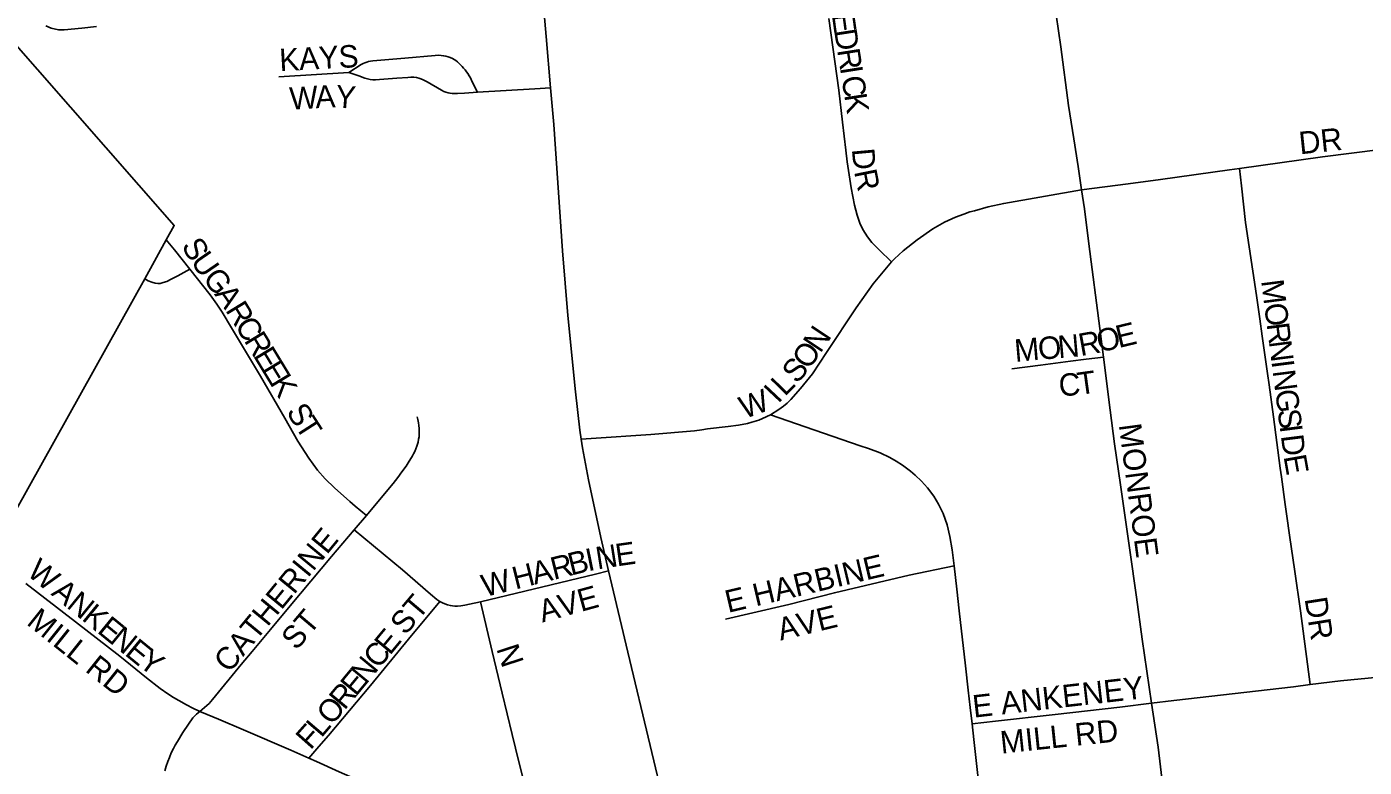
# Model space of a CAD drawing. Extents: x 1410790 to 1770854, y 448063 to 770588.
# Drawn here: x 1564213 to 1567189, y 620732 to 622381 of the extents above; entities that cross this region are included whole.
import ezdxf

# ---------------------------------------------------------------- set-up
doc = ezdxf.new("R2010")
doc.units = 0
for name, color, linetype in [('GM_X_City_Street', 7, 'Continuous'), ('GM_X_City_Street_Text', 7, 'Continuous'), ('GM_X_Corporation', 7, 'Continuous'), ('GM_X_US_Route', 7, 'Continuous')]:
    doc.layers.add(name, color=color, linetype=linetype)

msp = doc.modelspace()

# ---------------------------------------------------------------- linework, layer by layer
at = {"layer": 'GM_X_City_Street'}
for points in [[(1566560.1, 622017.5), (1566552.4, 622069.2), (1566543, 622130.8), (1566531.2, 622205.4), (1566514.1, 622335.5), (1566503.9, 622406.9), (1566480, 622585.8), (1566463.9, 622702.9), (1566456.6, 622768), (1566449.4, 622819.7), (1566445.1, 622838.4), (1566439, 622856.6), (1566432.8, 622871.3), (1566423.4, 622889)], [(1566137.2, 621857), (1566109.8, 621883.7), (1566101.9, 621891.2), (1566093.2, 621900.3), (1566083.4, 621912.7), (1566073.4, 621929), (1566066.8, 621943.3), (1566060.5, 621961.4), (1566055.1, 621983.3), (1566047.3, 622021.6), (1566038.6, 622079.9), (1566035.3, 622105.9), (1566028.4, 622167.9), (1566019.6, 622239.5), (1565997.5, 622398.9)], [(1564368, 622380.9), (1564335.4, 622377.5), (1564296.3, 622373.7), (1564283.2, 622373.9), (1564267.2, 622377.3), (1564255.3, 622382.6)], [(1564929.7, 622278.7), (1564956.9, 622296.4), (1564961.5, 622298.6), (1564965.4, 622300.3), (1564969.3, 622301.8), (1564973.6, 622302.9), (1564977.9, 622303.8), (1564983, 622304.4), (1565054.4, 622310.9), (1565121.8, 622316.7), (1565128.6, 622317), (1565135.3, 622316.8), (1565140.5, 622316.1), (1565145.5, 622315.1), (1565150.2, 622313.7), (1565155, 622312), (1565160.3, 622309.6), (1565163.9, 622307.4), (1565167.4, 622305.3), (1565171.2, 622302.3), (1565175, 622298.8), (1565178.3, 622295.5), (1565181.5, 622292.3), (1565185, 622288.6), (1565188.2, 622284.9), (1565191.7, 622280.1), (1565194.3, 622276.2), (1565197.1, 622271.4), (1565200, 622266.7), (1565204.1, 622258.2), (1565215.7, 622234.6)], [(1564773.9, 622268.7), (1564929.7, 622278.7)], [(1564929.7, 622278.7), (1564951.8, 622271.1), (1564965.2, 622266.1), (1564971.1, 622264.3), (1564977, 622263.3), (1564982.6, 622262.6), (1564989.1, 622262.6), (1564997.8, 622263.3), (1565036, 622265.9), (1565061, 622267.8), (1565067.5, 622268.2), (1565074, 622268.2), (1565079.8, 622267.6), (1565085.1, 622266.3), (1565090, 622264.8), (1565095, 622262.6), (1565104.2, 622257.6), (1565135.6, 622239), (1565141, 622236.4), (1565145.2, 622234.6), (1565150.2, 622233.4), (1565154.8, 622232.4), (1565159.7, 622232), (1565164.6, 622231.7), (1565171.6, 622231.8), (1565187.1, 622232.9), (1565215.7, 622234.6)], [(1565215.7, 622234.6), (1565343.2, 622242.2), (1565378.4, 622244.2)], [(1566911.8, 622065.1), (1567096.1, 622090.6), (1567225.6, 622107)], [(1566560.1, 622017.5), (1566663.9, 622030.8), (1566736.1, 622040.8), (1566889.1, 622061.9), (1566911.8, 622065.1)], [(1567068.5, 620916), (1567047.2, 621080.1), (1567034.4, 621167.7), (1567022.7, 621248.8), (1567016.7, 621291), (1567013, 621316.9), (1567005, 621378.7), (1567002.4, 621398.2), (1566987.3, 621512), (1566977.6, 621583.1), (1566974, 621608.3), (1566962, 621691.8), (1566956.6, 621730.6), (1566949.6, 621782.3), (1566925, 621944.6), (1566916.2, 622026.2), (1566911.8, 622065.1)], [(1566137.2, 621857), (1566143.7, 621864), (1566163.1, 621882), (1566194.1, 621906.5), (1566229.2, 621930.8), (1566255.2, 621945.4), (1566279.6, 621956.9), (1566298, 621963.7), (1566311.5, 621968.3), (1566321.8, 621971), (1566352.5, 621979.8), (1566387.1, 621987.2), (1566560.1, 622017.5)], [(1566608.9, 621645.2), (1566601, 621708.9), (1566576.5, 621897.2), (1566566.4, 621975.1), (1566560.1, 622017.5)], [(1564523, 621906.2), (1564541.3, 621884.2), (1564575.5, 621841)], [(1565867.7, 621516.6), (1565886.6, 621528.3), (1565896.5, 621535.7), (1565905.1, 621542.7), (1565913.2, 621551.1), (1565934.8, 621575), (1565961, 621607.7), (1565977.2, 621631.6), (1565992.8, 621655.1), (1566058.5, 621755), (1566096.6, 621808.5), (1566122.2, 621839.1), (1566137.2, 621857)], [(1564475.2, 621819.5), (1564482.7, 621814.9), (1564491, 621811.7), (1564498.2, 621809.6), (1564504.6, 621808.9), (1564510, 621809.3), (1564516.3, 621811.1), (1564524.2, 621813.6), (1564534.4, 621818.3), (1564548.7, 621826.2), (1564575.5, 621841)], [(1564575.5, 621841), (1564620.7, 621784), (1564636.1, 621762.7), (1564647.7, 621745.3), (1564668.2, 621710.4), (1564697.3, 621661.7), (1564733.1, 621603), (1564787, 621509.2), (1564816.3, 621458.2), (1564840.7, 621419.9), (1564859.8, 621393.8), (1564876.6, 621374.3), (1564897.3, 621353.9), (1564931.4, 621323.7), (1564943.9, 621313.3), (1564968.6, 621292.8)], [(1566405.1, 621618.7), (1566468.9, 621627.5), (1566535.5, 621635.9), (1566570.3, 621640.3), (1566608.9, 621645.2)], [(1566716, 620874.7), (1566694.9, 621016.9), (1566682.4, 621111.1), (1566667.8, 621215), (1566647, 621361.1), (1566633.5, 621451.9), (1566623.6, 621526.7), (1566608.9, 621645.2)], [(1564968.6, 621292.8), (1564993.8, 621322.9), (1565027.9, 621363.9), (1565038.2, 621376.9), (1565047.5, 621389.6), (1565056.8, 621402.7), (1565064, 621413.2), (1565069.1, 621421.3), (1565071.5, 621425.4), (1565073.6, 621429.5), (1565076.5, 621434.7), (1565078.9, 621440.8), (1565081, 621446.6), (1565082.3, 621451), (1565083.6, 621455.5), (1565084.9, 621462.1), (1565085.8, 621467.9), (1565086.2, 621472.3), (1565086.3, 621477), (1565086.2, 621481.5), (1565085.9, 621486.5), (1565085.4, 621492.6), (1565084.4, 621499.1), (1565083, 621506), (1565081.4, 621512.5)], [(1565715.1, 621483.3), (1565715.2, 621483.3), (1565728, 621485.2), (1565773.3, 621490.6), (1565796.4, 621493.4), (1565817, 621497.5), (1565826.5, 621500.1), (1565841.6, 621504.8), (1565850.3, 621508.5), (1565867.7, 621516.6)], [(1566276.5, 621180.4), (1566272.2, 621216.3), (1566266.8, 621245.6), (1566260.8, 621271.7), (1566251.8, 621296.7), (1566242, 621318.1), (1566231.6, 621335.4), (1566217.5, 621354.2), (1566203.8, 621368.8), (1566189.7, 621382.6), (1566179.7, 621391), (1566161.3, 621404.3), (1566147.5, 621413.3), (1566133.4, 621421.5), (1566111.8, 621431.8), (1566085.7, 621441.8), (1566067.5, 621447.9), (1566026.8, 621461.9), (1565944.9, 621490), (1565867.7, 621516.6)], [(1565446.7, 621462.6), (1565468.9, 621464.1), (1565601.2, 621473), (1565699.1, 621481.3), (1565715.1, 621483.3)], [(1564941.7, 621260.8), (1564968.6, 621292.8)], [(1564598.1, 620856.4), (1564618.4, 620874), (1564626.2, 620883.1), (1564690.1, 620961.1), (1564714.2, 620990), (1564740.4, 621021.3), (1564755.2, 621038.9), (1564799, 621091.4), (1564891.1, 621201.1), (1564941.7, 621260.8)], [(1564941.7, 621260.8), (1565048.9, 621171.4), (1565111.6, 621117.1), (1565125.7, 621105.8), (1565132.2, 621101.4)], [(1565767.6, 621061.9), (1565828.8, 621076), (1565908.6, 621094.4), (1566010.1, 621120.5), (1566176.1, 621159.4), (1566276.5, 621180.4)], [(1566316.5, 620828.5), (1566312.4, 620864.9), (1566307.9, 620903.6), (1566301.8, 620958.2), (1566296.5, 621003.2), (1566292.9, 621035.3), (1566287.5, 621080.1), (1566282.7, 621128.3), (1566276.5, 621180.4)], [(1564211.1, 621141), (1564321.3, 621055.7), (1564419.9, 620979.6), (1564479.2, 620930.9), (1564509.6, 620907.7), (1564526.9, 620895.6), (1564539.2, 620887.7), (1564551.5, 620880.5), (1564568.3, 620870.9), (1564582, 620863.6), (1564596.1, 620857.3), (1564598.1, 620856.4)], [(1565222.2, 621100.6), (1565478.6, 621162.3), (1565507.6, 621169.3)], [(1564840.4, 620752.4), (1564862.7, 620778), (1564884.6, 620803.1), (1564977.6, 620914.1), (1565062.5, 621017), (1565132.2, 621101.4)], [(1565132.2, 621101.4), (1565132.2, 621101.4), (1565137.9, 621098.4), (1565143.4, 621095.8), (1565149.2, 621093.8), (1565155.7, 621092.1), (1565160.5, 621091.2), (1565165.4, 621090.8), (1565171.5, 621090.8), (1565178.5, 621091.2), (1565187.4, 621092.8), (1565197.7, 621094.9), (1565222.2, 621100.6)], [(1565371.1, 620521.3), (1565366.9, 620535.2), (1565352.1, 620584), (1565340.9, 620621), (1565325.6, 620674.8), (1565307.9, 620744.5), (1565293, 620805.1), (1565270.9, 620897.4), (1565248.4, 620989.5), (1565222.2, 621100.6)], [(1567068.5, 620916), (1567136, 620924.5), (1567282.3, 620938.9), (1567310.3, 620942.1), (1567326.5, 620945.2), (1567339.9, 620949.5), (1567345.5, 620952.3), (1567349.8, 620955.8), (1567356.1, 620962)], [(1566716, 620874.7), (1566765.2, 620880.8), (1567031.9, 620911.4), (1567068.5, 620916)], [(1566316.5, 620828.5), (1566368.2, 620834.5), (1566501.7, 620849.6), (1566644.9, 620865.9), (1566716, 620874.7)], [(1567103.7, 619983.6), (1567071.5, 620012), (1567035.2, 620049.4), (1567008.1, 620080), (1566983.5, 620108.2), (1566967.1, 620128.1), (1566950.2, 620149.6), (1566927, 620183.1), (1566911.4, 620207.9), (1566892.9, 620238.5), (1566852.5, 620313), (1566828, 620362.5), (1566813.6, 620395.6), (1566796.9, 620438.6), (1566784.7, 620479.5), (1566771.3, 620529.4), (1566762.6, 620565.2), (1566751.4, 620618.9), (1566742.6, 620676.4), (1566730.4, 620776.9), (1566716, 620874.7)], [(1564519.9, 620724.1), (1564523.3, 620734.7), (1564526.8, 620744.9), (1564530.5, 620754.2), (1564534.4, 620764), (1564539.4, 620773.8), (1564543.1, 620781.1), (1564548.1, 620789.8), (1564560.2, 620809.4), (1564572.6, 620828.1), (1564582.7, 620841.9), (1564590.8, 620850), (1564598.1, 620856.4)], [(1564598.1, 620856.4), (1564614.3, 620849.5), (1564639.7, 620839), (1564695.2, 620815.4), (1564800.6, 620770.1), (1564840.4, 620752.4)], [(1566364.2, 620512.2), (1566354.4, 620535.8), (1566349.2, 620554.2), (1566343.6, 620582.4), (1566339.4, 620611.6), (1566328.2, 620720.1), (1566320.2, 620793.8), (1566316.5, 620828.5)], [(1564840.4, 620752.4), (1564857.5, 620744.9), (1564908.3, 620722.2), (1564932, 620711.8)]]:
    msp.add_lwpolyline(points, dxfattribs=at)
at = {"layer": 'GM_X_Corporation'}
msp.add_lwpolyline([(1562133.2, 622417.7), (1562228.4, 622303.3), (1562556.4, 621855), (1562752.8, 621569.5), (1562716, 621534.4), (1562820.6, 621374), (1562928.7, 621208.1), (1563000.7, 621097.6), (1563070.8, 620990.9), (1563249.2, 620723.5), (1563220.8, 620688.3), (1563300.9, 620574.1), (1563557.7, 620182.7), (1564131.6, 621202.5), (1564475.2, 621819.5), (1564523, 621906.2), (1564540.9, 621938), (1563622.5, 622986.8)], dxfattribs=at)
at = {"layer": 'GM_X_US_Route'}
msp.add_lwpolyline([(1565683.9, 620431.8), (1565675.4, 620468.2), (1565666, 620506.7), (1565631.9, 620646.8), (1565600.1, 620780.9), (1565550.2, 620988.2), (1565514.7, 621138.2), (1565507.6, 621169.3), (1565490.6, 621243.7), (1565463.1, 621372.1), (1565449.6, 621443.4), (1565446.7, 621462.6), (1565443.8, 621482.6), (1565433.9, 621567.7), (1565416.5, 621737.5), (1565405.2, 621881.5), (1565385.4, 622163), (1565378.4, 622244.2), (1565368.5, 622359), (1565359.5, 622461.8)], dxfattribs=at)

# ---------------------------------------------------------------- texts
at = {"layer": 'GM_X_City_Street_Text'}
for s, rotation, p in [('E', 277.9751, (1566004.2, 622408)), ('D', 278.8686, (1566009.3, 622372.3)), ('K', 3.215, (1564776.1, 622281.4)), ('A', 3.23, (1564820, 622283.8)), ('Y', 3.215, (1564863.9, 622286.3)), ('S', 2.2677, (1564907.6, 622288.8)), ('R', 278.9211, (1566016, 622328.8)), ('I', 278.909, (1566022.2, 622289.6)), ('W', 3.634, (1564799.1, 622195.5)), ('A', 2.8428, (1564856, 622199.1)), ('Y', 355.3398, (1564898.2, 622201.3)), ('C', 278.9211, (1566025.6, 622267.9)), ('K', 278.909, (1566031.7, 622228.8)), ('DR', 6.015, (1567046.3, 622096.5)), ('D', 275.2083, (1566048.8, 622108)), ('R', 281.5173, (1566053.7, 622058.3)), ('S', 298.9113, (1564556.1, 621893.6)), ('U', 304.5365, (1564576, 621858.3)), ('G', 307.6828, (1564602.7, 621819.6)), ('A', 304.7933, (1564629.2, 621785.3)), ('M', 277.2493, (1566959.6, 621815.1)), ('R', 301.4802, (1564653.8, 621749.8)), ('O', 277.2552, (1566966.2, 621762.7)), ('C', 301.2845, (1564674.5, 621716.1)), ('N', 56.3031, (1565978.9, 621652.1)), ('O', 13.406, (1566599.9, 621654.9)), ('E', 13.5031, (1566642.8, 621665.1)), ('R', 277.2586, (1566971.8, 621719.1)), ('R', 301.2845, (1564695.1, 621682.2)), ('M', 4.8317, (1566412.6, 621634.5)), ('O', 4.8364, (1566465.2, 621639)), ('N', 4.9384, (1566509.2, 621642.7)), ('R', 10.3247, (1566558.1, 621647.2)), ('N', 277.2524, (1566976.8, 621679.8)), ('E', 301.3072, (1564715.6, 621648.4)), ('O', 55.2289, (1565953.2, 621615.1)), ('E', 301.2871, (1564733.9, 621618.3)), ('S', 49.3534, (1565926.8, 621584)), ('I', 277.2335, (1566982.4, 621636.1)), ('K', 301.2824, (1564752.2, 621588.2)), ('L', 45.5022, (1565899.7, 621556.2)), ('C', 4.0095, (1566510.9, 621557.6)), ('T', 7.9501, (1566554.2, 621560.7)), ('N', 277.2565, (1566985.1, 621614.3)), ('W', 19.6527, (1565809.5, 621507.1)), ('I', 46.7857, (1565884.8, 621540.4)), ('G', 277.2552, (1566990.7, 621570.6)), ('S', 300.3686, (1564789.3, 621524.1)), ('T', 302.701, (1564808.2, 621491.9)), ('S', 277.2607, (1566996.2, 621527)), ('MONROE', 277.5939, (1566642.7, 621494.4)), ('I', 277.2335, (1567000.7, 621492.1)), ('D', 277.2565, (1567003.5, 621470.2)), ('E', 280.0468, (1567009.4, 621424)), ('CATHERINE', 50.5597, (1564663.5, 620940)), ('E', 8.1146, (1565526.2, 621179.2)), ('R', 14.0068, (1565385.6, 621149)), ('B', 13.9832, (1565424, 621158.6)), ('I', 11.5757, (1565461.9, 621168.1)), ('N', 8.9522, (1565482.9, 621172.4)), ('E HARBINE', 13.2821, (1565773.4, 621075.6)), ('W', 320.7283, (1564210.6, 621161.6)), ('W', 14.0077, (1565231.9, 621110.7)), ('H', 13.9904, (1565300.2, 621127.7)), ('A', 14.0043, (1565342.9, 621138.4)), ('A', 320.7121, (1564265.1, 621117.1)), ('N', 320.7518, (1564299.2, 621089.2)), ('ST', 49.7606, (1565055.4, 621024.1)), ('AVE', 15.4214, (1565360.2, 621054.1)), ('MILL RD', 321.3372, (1564210.1, 621051.3)), ('K', 320.7121, (1564333.2, 621061.3)), ('ST', 49.7704, (1564813.1, 620990.5)), ('AVE', 13.569, (1565890.2, 621013.9)), ('DR', 278.9673, (1567056.3, 621107.4)), ('E', 320.752, (1564367.3, 621033.4)), ('N', 320.7121, (1564394.6, 621011.2)), ('E', 50.4357, (1565020.8, 620979.6)), ('E', 320.752, (1564428.7, 620983.3)), ('Y', 324.0423, (1564458.4, 620959.1)), ('C', 50.4481, (1564995.6, 620949.1)), ('N', 288.0662, (1565257.4, 620996.3)), ('N', 50.4299, (1564967.5, 620915.1)), ('E', 50.4357, (1564945.1, 620888)), ('E ANKENEY', 6.5014, (1566320.3, 620842.4)), ('R', 50.4314, (1564919.9, 620857.5)), ('O', 50.3983, (1564891.8, 620823.5)), ('F', 48.4413, (1564844.4, 620769)), ('L', 49.4419, (1564868.3, 620796.1)), ('MILL RD', 6.012, (1566381.6, 620762.3))]:
    msp.add_text(s, height=50, rotation=rotation, dxfattribs=at).set_placement(p)

doc.saveas('drawing.dxf')
